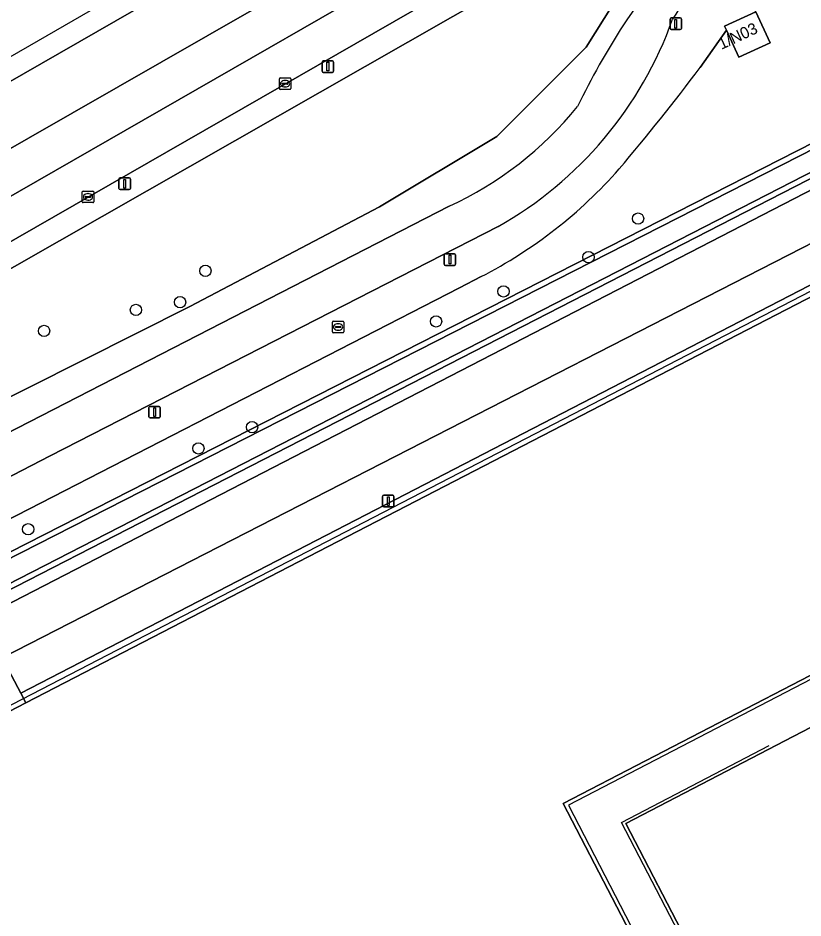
# Model space of a CAD drawing. Extents: x 158835 to 160077, y 386387 to 387778.
# Drawn here: x 159571.9 to 159639.8, y 387573.4 to 387651.4 of the extents above; entities that cross this region are included whole.
import ezdxf

# ---------------------------------------------------------------- set-up
doc = ezdxf.new("R2010")
doc.units = 0
for name, color, linetype in [('IMGEO_Berm_groen', 7, 'Continuous'), ('IMGEO_Boom', 7, 'Continuous'), ('IMGEO_Fietspad_gesloten', 7, 'Continuous'), ('IMGEO_Gemengd_bos', 7, 'Continuous'), ('IMGEO_Groenvoorziening', 7, 'Continuous'), ('IMGEO_Hek', 7, 'Continuous'), ('IMGEO_Kolk', 7, 'Continuous'), ('IMGEO_Lichtmast', 7, 'Continuous'), ('IMGEO_Oever', 7, 'Continuous'), ('IMGEO_Pand', 7, 'Continuous'), ('IMGEO_Pand_nummerreeks', 7, 'Continuous'), ('IMGEO_Rijbaan_lokaal_gesloten', 7, 'Continuous'), ('IMGEO_Rioolput', 7, 'Continuous'), ('IMGEO_Terreindeel_open', 7, 'Continuous'), ('IMGEO_Voetpad_open', 7, 'Continuous'), ('IMGEO_Waterloop', 7, 'Continuous')]:
    doc.layers.add(name, color=color, linetype=linetype)

msp = doc.modelspace()

# ---------------------------------------------------------------- linework, layer by layer
at = {"layer": 'IMGEO_Berm_groen'}
for points in [[(159484.616, 387590.525), (159491.966, 387594.608), (159500, 387599.141), (159509.12, 387604.303), (159536.501, 387620.082), (159564.989, 387636.503), (159592.075, 387652.016), (159605.669, 387659.921), (159611.779, 387669.224), (159608.596, 387667.392), (159500, 387605.03), (159400.111, 387547.668), (159348.838, 387518.271), (159346.397, 387516.871), (159340.075, 387507.414), (159340.565, 387507.696), (159368.681, 387523.867), (159391.796, 387537.146), (159420.095, 387553.312), (159452.497, 387572.007)], [(159503.082, 387584.294), (159501.414, 387587.532), (159503.616, 387591.096), (159613.199, 387653.642), (159621.997, 387657.91), (159624.93, 387657.776), (159624.797, 387654.843), (159621.064, 387648.841), (159613.332, 387641.106), (159603.17, 387635.008), (159586.751, 387626.374)]]:
    msp.add_lwpolyline(points, close=True, dxfattribs=at)
for points in [[(159630.328, 387658.634), (159619.535, 387659.764), (159610.869, 387654.796), (159500, 387591.121), (159481.022, 387580.222), (159476.97, 387565.991), (159495.624, 387575.566)], [(159538.562, 387598.788), (159609.19, 387635.067)]]:
    msp.add_lwpolyline(points, dxfattribs=at)
for centre, radius, start, end in [((159677.609, 387616.077), 63.613, 138.00964, 146.95458), ((159677.641, 387616.06), 63.649, 146.95765, 154.25285), ((159596.098, 387663.391), 31.204, 294.80748, 320.89325)]:
    msp.add_arc(centre, radius, start, end, dxfattribs=at)
at = {"layer": 'IMGEO_Boom'}
for centre in [(159625.551, 387633.996), (159621.259, 387630.658), (159588.086, 387629.474), (159613.9, 387627.688), (159585.895, 387626.756), (159582.075, 387626.082), (159608.056, 387625.088), (159574.116, 387624.268), (159592.133, 387615.93), (159587.481, 387614.096), (159572.741, 387607.087)]:
    msp.add_circle(centre, 0.489, dxfattribs=at)
at = {"layer": 'IMGEO_Fietspad_gesloten'}
for points in [[(159609.19, 387635.067), (159538.562, 387598.788), (159504.213, 387581.024)], [(159505.92, 387578.006), (159533.315, 387592.051), (159574.656, 387613.459), (159613.428, 387633.313)]]:
    msp.add_lwpolyline(points, dxfattribs=at)
for centre, radius, start, end in [((159677.609, 387616.077), 63.613, 138.00964, 146.95458), ((159643.06, 387642.528), 16.953, 121.57405, 148.92132), ((159597.012, 387662.46), 33.452, 299.38907, 340.47357), ((159677.641, 387616.06), 63.649, 146.95765, 154.25285), ((159596.098, 387663.391), 31.204, 294.80748, 320.89325)]:
    msp.add_arc(centre, radius, start, end, dxfattribs=at)
at = {"layer": 'IMGEO_Gemengd_bos'}
msp.add_lwpolyline([(159586.751, 387626.374), (159603.17, 387635.008), (159613.332, 387641.106), (159621.064, 387648.841), (159624.797, 387654.843), (159624.93, 387657.776), (159621.997, 387657.91), (159613.199, 387653.642), (159503.616, 387591.096), (159501.414, 387587.532), (159503.082, 387584.294)], close=True, dxfattribs=at)
at = {"layer": 'IMGEO_Groenvoorziening'}
for points in [[(159635.743, 387651.912), (159636.989, 387649.222), (159634.287, 387647.976), (159633.208, 387650.315), (159630.917, 387647.072)], [(159470.092, 387553.611), (159500, 387568.857), (159648.212, 387644.409), (159652.54, 387646.615)], [(159653.025, 387643.901), (159500, 387565.32)], [(159611.963, 387628.974), (159610.094, 387627.995), (159554.121, 387599.247), (159500, 387571.43), (159467.697, 387554.827), (159470.373, 387549.515), (159558.805, 387594.811), (159559, 387594.42), (159561.529, 387595.72), (159568.688, 387599.413), (159653.468, 387643.142)]]:
    msp.add_lwpolyline(points, dxfattribs=at)
for points in [[(159650.275, 387636.843), (159665.428, 387607.164), (159668.758, 387600.642), (159669.283, 387600.907), (159680.376, 387579.531), (159682.839, 387574.617), (159682.196, 387574.287), (159682.38, 387573.932), (159687.455, 387576.533), (159685.813, 387579.752), (159685.032, 387581.281), (159653.468, 387643.142), (159568.688, 387599.413), (159570.489, 387595.956)], [(159665.428, 387607.164), (159650.275, 387636.843), (159570.489, 387595.956), (159572.099, 387592.905), (159648.885, 387632.576), (159662.793, 387605.75)]]:
    msp.add_lwpolyline(points, close=True, dxfattribs=at)
for centre, radius, start, end in [((159481.49, 387759.153), 186.79, 319.68378, 323.12734), ((159593.492, 387664.971), 40.459, 297.16378, 318.75923)]:
    msp.add_arc(centre, radius, start, end, dxfattribs=at)
at = {"layer": 'IMGEO_Hek'}
for points in [[(159685.032, 387581.281), (159653.468, 387643.142), (159568.688, 387599.413)], [(159662.381, 387605.461), (159648.703, 387631.941), (159559.852, 387585.965)], [(159662.381, 387605.461), (159619.534, 387583.185), (159636.121, 387551.047)], [(159675.181, 387580.424), (159635.511, 387559.757), (159624.107, 387581.699), (159636.895, 387588.355)]]:
    msp.add_lwpolyline(points, dxfattribs=at)
at = {"layer": 'IMGEO_Kolk'}
for p, q in [((159594.564, 387646.177), (159595.416, 387646.177)), ((159594.489, 387645.251), (159594.489, 387646.103)), ((159594.748, 387645.671), (159594.748, 387645.683)), ((159595.186, 387645.634), (159594.788, 387645.634)), ((159594.791, 387645.72), (159595.189, 387645.72)), ((159595, 387645.397), (159594.975, 387645.397)), ((159594.977, 387645.957), (159595.002, 387645.957)), ((159595.232, 387645.683), (159595.232, 387645.671)), ((159595.49, 387646.103), (159595.49, 387645.251)), ((159595.416, 387645.177), (159594.564, 387645.177)), ((159577.421, 387635.451), (159577.421, 387636.303)), ((159577.496, 387636.377), (159578.348, 387636.377)), ((159577.909, 387636.157), (159577.934, 387636.157)), ((159578.422, 387636.303), (159578.422, 387635.451)), ((159578.348, 387635.377), (159577.496, 387635.377)), ((159577.68, 387635.871), (159577.68, 387635.883)), ((159578.118, 387635.834), (159577.72, 387635.834)), ((159577.723, 387635.92), (159578.121, 387635.92)), ((159577.932, 387635.597), (159577.907, 387635.597)), ((159578.164, 387635.883), (159578.164, 387635.871))]:
    msp.add_line(p, q, dxfattribs=at)
for points in [[(159594.564, 387646.177), (159595.416, 387646.177)], [(159594.489, 387645.251), (159594.489, 387646.103)], [(159595.49, 387646.103), (159595.49, 387645.251)], [(159595.416, 387645.177), (159594.564, 387645.177)], [(159577.421, 387635.451), (159577.421, 387636.303)], [(159577.496, 387636.377), (159578.348, 387636.377)], [(159578.422, 387636.303), (159578.422, 387635.451)], [(159578.348, 387635.377), (159577.496, 387635.377)]]:
    msp.add_lwpolyline(points, dxfattribs=at)
for centre, radius, start, end in [((159594.566, 387646.101), 0.0765, 91.55205, 178.44795), ((159594.566, 387646.101), 0.0765, 91.55205, 178.44795), ((159595.414, 387646.101), 0.0765, 1.55205, 88.44795), ((159595.414, 387646.101), 0.0765, 1.55205, 88.44795), ((159594.788, 387645.68), 0.0403, 85.87752, 175.75265), ((159594.785, 387645.67), 0.0366, 178.93798, 274.71019), ((159595.189, 387645.677), 0.043, 264.86636, 352.45326), ((159595.193, 387645.682), 0.0386, 1.73085, 96.63898), ((159594.566, 387645.253), 0.0765, 181.55205, 268.44795), ((159594.566, 387645.253), 0.0765, 181.55205, 268.44795), ((159595.414, 387645.253), 0.0765, 271.55205, 358.44795), ((159595.414, 387645.253), 0.0765, 271.55205, 358.44795), ((159577.498, 387636.301), 0.0765, 91.55205, 178.44795), ((159577.498, 387636.301), 0.0765, 91.55205, 178.44795), ((159578.346, 387636.301), 0.0765, 1.55205, 88.44795), ((159578.346, 387636.301), 0.0765, 1.55205, 88.44795), ((159577.498, 387635.453), 0.0765, 181.55205, 268.44795), ((159577.498, 387635.453), 0.0765, 181.55205, 268.44795), ((159577.72, 387635.88), 0.0403, 85.87752, 175.75265), ((159577.717, 387635.87), 0.0366, 178.93798, 274.71019), ((159578.121, 387635.877), 0.043, 264.86636, 352.45326), ((159578.125, 387635.882), 0.0386, 1.73085, 96.63898), ((159578.346, 387635.453), 0.0765, 271.55205, 358.44795), ((159578.346, 387635.453), 0.0765, 271.55205, 358.44795)]:
    msp.add_arc(centre, radius, start, end, dxfattribs=at)
for centre, major_axis, ratio, start_param, end_param in [((159594.976, 387645.677), (-0.387, 0.002), 0.722429, 4.712389, 7.853982), ((159595.001, 387645.677), (-0.39, 0.002), 0.717154, 1.570796, 4.712389), ((159577.908, 387635.877), (-0.387, 0.002), 0.722429, 4.712389, 7.853982), ((159577.933, 387635.877), (-0.39, 0.002), 0.717154, 1.570796, 4.712389)]:
    msp.add_ellipse(centre, major_axis=major_axis, ratio=ratio, start_param=start_param, end_param=end_param, dxfattribs=at)
at = {"layer": 'IMGEO_Lichtmast'}
for p, q in [((159628.315, 387650.47), (159628.315, 387651.27)), ((159628.315, 387651.27), (159628.315, 387650.47)), ((159628.415, 387651.37), (159629.205, 387651.37)), ((159629.205, 387651.37), (159628.415, 387651.37)), ((159629.305, 387651.27), (159629.305, 387650.47)), ((159629.305, 387650.47), (159629.305, 387651.27)), ((159629.205, 387650.37), (159628.415, 387650.37)), ((159628.415, 387650.37), (159629.205, 387650.37)), ((159598.196, 387646.755), (159598.196, 387647.555)), ((159598.196, 387647.555), (159598.196, 387646.755)), ((159598.296, 387647.655), (159599.086, 387647.655)), ((159599.086, 387647.655), (159598.296, 387647.655)), ((159599.186, 387647.555), (159599.186, 387646.755)), ((159599.186, 387646.755), (159599.186, 387647.555)), ((159599.086, 387646.655), (159598.296, 387646.655)), ((159598.296, 387646.655), (159599.086, 387646.655)), ((159580.603, 387636.615), (159580.603, 387637.415)), ((159580.603, 387637.415), (159580.603, 387636.615)), ((159580.703, 387637.515), (159581.493, 387637.515)), ((159581.493, 387637.515), (159580.703, 387637.515)), ((159581.593, 387637.415), (159581.593, 387636.615)), ((159581.593, 387636.615), (159581.593, 387637.415)), ((159581.493, 387636.515), (159580.703, 387636.515)), ((159580.703, 387636.515), (159581.493, 387636.515)), ((159608.765, 387630.044), (159608.765, 387630.844)), ((159608.765, 387630.844), (159608.765, 387630.044)), ((159608.865, 387630.944), (159609.655, 387630.944)), ((159609.655, 387630.944), (159608.865, 387630.944)), ((159609.755, 387630.844), (159609.755, 387630.044)), ((159609.755, 387630.044), (159609.755, 387630.844)), ((159609.655, 387629.944), (159608.865, 387629.944)), ((159608.865, 387629.944), (159609.655, 387629.944)), ((159583.194, 387616.829), (159583.194, 387617.629)), ((159583.194, 387617.629), (159583.194, 387616.829)), ((159583.294, 387617.729), (159584.084, 387617.729)), ((159584.084, 387617.729), (159583.294, 387617.729)), ((159584.184, 387617.629), (159584.184, 387616.829)), ((159584.184, 387616.829), (159584.184, 387617.629)), ((159584.084, 387616.729), (159583.294, 387616.729)), ((159583.294, 387616.729), (159584.084, 387616.729)), ((159603.427, 387609.131), (159603.427, 387609.931)), ((159603.427, 387609.931), (159603.427, 387609.131)), ((159603.527, 387610.031), (159604.317, 387610.031)), ((159604.317, 387610.031), (159603.527, 387610.031)), ((159604.417, 387609.931), (159604.417, 387609.131)), ((159604.417, 387609.131), (159604.417, 387609.931)), ((159604.317, 387609.031), (159603.527, 387609.031)), ((159603.527, 387609.031), (159604.317, 387609.031))]:
    msp.add_line(p, q, dxfattribs=at)
for points in [[(159628.735, 387651.245), (159628.885, 387651.245), (159628.885, 387650.495), (159628.735, 387650.495), (159628.735, 387651.245)], [(159598.616, 387647.53), (159598.766, 387647.53), (159598.766, 387646.78), (159598.616, 387646.78), (159598.616, 387647.53)], [(159581.023, 387637.39), (159581.173, 387637.39), (159581.173, 387636.64), (159581.023, 387636.64), (159581.023, 387637.39)], [(159609.185, 387630.819), (159609.335, 387630.819), (159609.335, 387630.069), (159609.185, 387630.069), (159609.185, 387630.819)], [(159583.614, 387617.604), (159583.764, 387617.604), (159583.764, 387616.854), (159583.614, 387616.854), (159583.614, 387617.604)], [(159603.847, 387609.906), (159603.997, 387609.906), (159603.997, 387609.156), (159603.847, 387609.156), (159603.847, 387609.906)]]:
    msp.add_lwpolyline(points, dxfattribs=at)
for centre, start, end in [((159628.415, 387651.27), 90, 180), ((159628.415, 387651.27), 90, 180), ((159629.205, 387651.27), 0, 90), ((159629.205, 387651.27), 360, 90), ((159628.415, 387650.47), 180, 270), ((159628.415, 387650.47), 180, 270), ((159629.205, 387650.47), 270, 0), ((159629.205, 387650.47), 270, 0), ((159598.296, 387647.555), 90, 180), ((159598.296, 387647.555), 90, 180), ((159599.086, 387647.555), 0, 90), ((159599.086, 387647.555), 360, 90), ((159598.296, 387646.755), 180, 270), ((159598.296, 387646.755), 180, 270), ((159599.086, 387646.755), 270, 0), ((159599.086, 387646.755), 270, 0), ((159580.703, 387637.415), 90, 180), ((159580.703, 387637.415), 90, 180), ((159581.493, 387637.415), 0, 90), ((159581.493, 387637.415), 360, 90), ((159580.703, 387636.615), 180, 270), ((159580.703, 387636.615), 180, 270), ((159581.493, 387636.615), 270, 0), ((159581.493, 387636.615), 270, 0), ((159608.865, 387630.844), 90, 180), ((159608.865, 387630.844), 90, 180), ((159609.655, 387630.844), 0, 90), ((159609.655, 387630.844), 360, 90), ((159608.865, 387630.044), 180, 270), ((159608.865, 387630.044), 180, 270), ((159609.655, 387630.044), 270, 0), ((159609.655, 387630.044), 270, 0), ((159583.294, 387617.629), 90, 180), ((159583.294, 387617.629), 90, 180), ((159584.084, 387617.629), 0, 90), ((159584.084, 387617.629), 360, 90), ((159583.294, 387616.829), 180, 270), ((159583.294, 387616.829), 180, 270), ((159584.084, 387616.829), 270, 0), ((159584.084, 387616.829), 270, 0), ((159603.527, 387609.931), 90, 180), ((159603.527, 387609.931), 90, 180), ((159604.317, 387609.931), 0, 90), ((159604.317, 387609.931), 360, 90), ((159603.527, 387609.131), 180, 270), ((159603.527, 387609.131), 180, 270), ((159604.317, 387609.131), 270, 0), ((159604.317, 387609.131), 270, 0)]:
    msp.add_arc(centre, 0.1, start, end, dxfattribs=at)
at = {"layer": 'IMGEO_Oever'}
for points in [[(159652.54, 387646.615), (159648.212, 387644.409), (159500, 387568.857), (159470.092, 387553.611)], [(159470.38, 387553.201), (159500.225, 387568.415), (159648.437, 387643.967), (159652.731, 387646.156), (159653.213, 387646.313), (159653.711, 387646.385), (159654.214, 387646.372), (159654.531, 387646.31), (159661.853, 387633.854)], [(159661.853, 387633.854), (159681.904, 387594.156), (159687.357, 387583.341), (159686.462, 387582.871), (159685.823, 387582.536), (159654.718, 387643.816), (159654.568, 387644.012), (159654.393, 387644.177), (159654.193, 387644.311), (159653.974, 387644.412), (159653.742, 387644.476), (159653.503, 387644.501), (159653.262, 387644.488), (159653.027, 387644.436), (159652.819, 387644.353), (159499.773, 387565.761), (159470.909, 387550.939), (159470.11, 387552.184)], [(159500, 387565.32), (159653.025, 387643.901)]]:
    msp.add_lwpolyline(points, dxfattribs=at)
at = {"layer": 'IMGEO_Pand'}
msp.add_lwpolyline([(159633.045, 387650.668), (159633.208, 387650.315), (159634.287, 387647.976), (159636.989, 387649.222), (159635.743, 387651.912)], close=True, dxfattribs=at)
at = {"layer": 'IMGEO_Rijbaan_lokaal_gesloten'}
for points in [[(159319.548, 387502.474), (159320.015, 387501.661), (159323.464, 387503.646), (159324.69, 387504.422), (159346.397, 387516.871), (159348.838, 387518.271), (159400.111, 387547.668), (159500, 387605.03), (159608.596, 387667.392), (159611.779, 387669.224), (159624.786, 387676.71), (159626, 387677.418), (159624.962, 387679.028), (159492.495, 387602.633)], [(159451.087, 387563.013), (159453.798, 387564.569), (159459.34, 387567.769), (159481.022, 387580.222), (159500, 387591.121), (159610.869, 387654.796), (159619.535, 387659.764), (159629.369, 387665.403), (159632.157, 387666.924), (159630.4, 387669.945), (159559.707, 387629.338), (159502.587, 387596.557), (159414.781, 387546.166), (159353.407, 387510.877), (159323.789, 387493.947), (159325.199, 387490.656), (159328.94, 387492.796), (159330.724, 387493.862), (159341.309, 387500), (159350.431, 387505.236), (159432.115, 387552.123)]]:
    msp.add_lwpolyline(points, close=True, dxfattribs=at)
msp.add_lwpolyline([(159353.407, 387510.877), (159414.781, 387546.166), (159502.587, 387596.557), (159559.707, 387629.338), (159630.4, 387669.945), (159628.551, 387673.124), (159627.317, 387672.429), (159615.942, 387665.895), (159605.669, 387659.921), (159592.075, 387652.016), (159564.989, 387636.503), (159536.501, 387620.082), (159509.12, 387604.303), (159500, 387599.141), (159491.966, 387594.608), (159484.616, 387590.525), (159452.497, 387572.007), (159420.095, 387553.312), (159391.796, 387537.146)], dxfattribs=at)
at = {"layer": 'IMGEO_Rioolput'}
for p, q in [((159599.079, 387624.188), (159599.079, 387625.04)), ((159599.154, 387625.114), (159600.006, 387625.114)), ((159599.338, 387624.608), (159599.338, 387624.62)), ((159599.776, 387624.571), (159599.378, 387624.571)), ((159599.381, 387624.657), (159599.779, 387624.657)), ((159599.567, 387624.894), (159599.592, 387624.894)), ((159599.822, 387624.62), (159599.822, 387624.608)), ((159600.08, 387625.04), (159600.08, 387624.188)), ((159600.006, 387624.114), (159599.154, 387624.114)), ((159599.59, 387624.334), (159599.565, 387624.334))]:
    msp.add_line(p, q, dxfattribs=at)
for points in [[(159599.079, 387624.188), (159599.079, 387625.04)], [(159599.154, 387625.114), (159600.006, 387625.114)], [(159600.08, 387625.04), (159600.08, 387624.188)], [(159600.006, 387624.114), (159599.154, 387624.114)]]:
    msp.add_lwpolyline(points, dxfattribs=at)
for centre, radius, start, end in [((159599.156, 387625.038), 0.0765, 91.55205, 178.44795), ((159599.156, 387625.038), 0.0765, 91.55205, 178.44795), ((159599.378, 387624.617), 0.0403, 85.87752, 175.75265), ((159599.375, 387624.607), 0.0366, 178.93798, 274.71019), ((159599.779, 387624.614), 0.043, 264.86636, 352.45326), ((159599.783, 387624.619), 0.0386, 1.73085, 96.63898), ((159600.004, 387625.038), 0.0765, 1.55205, 88.44795), ((159600.004, 387625.038), 0.0765, 1.55205, 88.44795), ((159599.156, 387624.19), 0.0765, 181.55205, 268.44795), ((159599.156, 387624.19), 0.0765, 181.55205, 268.44795), ((159600.004, 387624.19), 0.0765, 271.55205, 358.44795), ((159600.004, 387624.19), 0.0765, 271.55205, 358.44795)]:
    msp.add_arc(centre, radius, start, end, dxfattribs=at)
for centre, major_axis, ratio, start_param, end_param in [((159599.566, 387624.614), (-0.387, 0.002), 0.722429, 4.712389, 7.853982), ((159599.591, 387624.614), (-0.39, 0.002), 0.717154, 1.570796, 4.712389)]:
    msp.add_ellipse(centre, major_axis=major_axis, ratio=ratio, start_param=start_param, end_param=end_param, dxfattribs=at)
at = {"layer": 'IMGEO_Terreindeel_open'}
for points in [[(159661.841, 387605.516), (159648.49, 387631.359), (159572.548, 387592.055), (159560.413, 387585.775), (159590.359, 387527.872), (159635.693, 387551.331), (159619.072, 387583.324)], [(159665.287, 387598.891), (159663.681, 387601.99), (159624.49, 387581.608), (159635.64, 387560.118), (159674.811, 387580.51)]]:
    msp.add_lwpolyline(points, close=True, dxfattribs=at)
at = {"layer": 'IMGEO_Voetpad_open'}
for points in [[(159630.917, 387647.072), (159633.208, 387650.315), (159633.045, 387650.668), (159635.743, 387651.912), (159635.305, 387652.723), (159635.846, 387653.297), (159637.716, 387655.346), (159637.996, 387655.613), (159638.19, 387655.755), (159638.844, 387656.142), (159643.165, 387658.696), (159645.34, 387659.967), (159646.583, 387660.675), (159646.393, 387660.915)], [(159613.428, 387633.313), (159574.656, 387613.459), (159533.315, 387592.051), (159505.92, 387578.006)], [(159461.771, 387551.782), (159467.697, 387554.827), (159500, 387571.43), (159554.121, 387599.247), (159610.094, 387627.995), (159611.963, 387628.974)], [(159600.618, 387512.207), (159593.909, 387525.173), (159592.465, 387527.972), (159590.711, 387527.167), (159590.359, 387527.872), (159560.413, 387585.775), (159572.548, 387592.055), (159572.099, 387592.905), (159570.489, 387595.956), (159557.948, 387589.501), (159558.056, 387589.288), (159555.832, 387588.157), (159558.225, 387583.524), (159571.624, 387557.584), (159571.298, 387557.416), (159570.206, 387556.855), (159570.791, 387555.718), (159586.615, 387524.959)]]:
    msp.add_lwpolyline(points, dxfattribs=at)
for points in [[(159648.49, 387631.359), (159661.841, 387605.516), (159663.681, 387601.99), (159665.287, 387598.891), (159665.588, 387599.043), (159665.788, 387599.144), (159666.214, 387599.359), (159668.758, 387600.642), (159665.428, 387607.164), (159662.793, 387605.75), (159648.885, 387632.576), (159572.099, 387592.905), (159572.548, 387592.055)], [(159678.801, 387572.592), (159679.086, 387572.74), (159679.194, 387572.796), (159678.952, 387573.261), (159678.75, 387573.65), (159676.681, 387577.651), (159669.687, 387591.178), (159668.116, 387594.192), (159667.024, 387596.287), (159665.588, 387599.043), (159665.287, 387598.891), (159674.811, 387580.51), (159635.64, 387560.118), (159624.49, 387581.608), (159663.681, 387601.99), (159661.841, 387605.516), (159619.072, 387583.324), (159635.693, 387551.331), (159590.359, 387527.872), (159590.711, 387527.167), (159592.465, 387527.972), (159595.725, 387529.653), (159632.799, 387548.778)]]:
    msp.add_lwpolyline(points, close=True, dxfattribs=at)
for centre, radius, start, end in [((159643.06, 387642.528), 16.953, 121.57405, 148.92132), ((159597.012, 387662.46), 33.452, 299.38907, 340.47357), ((159481.49, 387759.153), 186.79, 319.68378, 323.12734), ((159593.492, 387664.971), 40.459, 297.16378, 318.75923)]:
    msp.add_arc(centre, radius, start, end, dxfattribs=at)
at = {"layer": 'IMGEO_Waterloop'}
for points in [[(159661.853, 387633.854), (159654.531, 387646.31), (159654.214, 387646.372), (159653.711, 387646.385), (159653.213, 387646.313), (159652.731, 387646.156), (159648.437, 387643.967), (159500.225, 387568.415), (159470.38, 387553.201)], [(159470.11, 387552.184), (159470.909, 387550.939), (159499.773, 387565.761), (159652.819, 387644.353), (159653.027, 387644.436), (159653.262, 387644.488), (159653.503, 387644.501), (159653.742, 387644.476), (159653.974, 387644.412), (159654.193, 387644.311), (159654.393, 387644.177), (159654.568, 387644.012), (159654.718, 387643.816), (159685.823, 387582.536), (159686.462, 387582.871), (159687.357, 387583.341), (159681.904, 387594.156), (159661.853, 387633.854)]]:
    msp.add_lwpolyline(points, dxfattribs=at)

# ---------------------------------------------------------------- texts
at = {"layer": 'IMGEO_Pand_nummerreeks'}
msp.add_text('1/N03', height=1, rotation=24.97697, dxfattribs=at).set_placement((159632.773, 387648.612))

doc.saveas('drawing.dxf')
